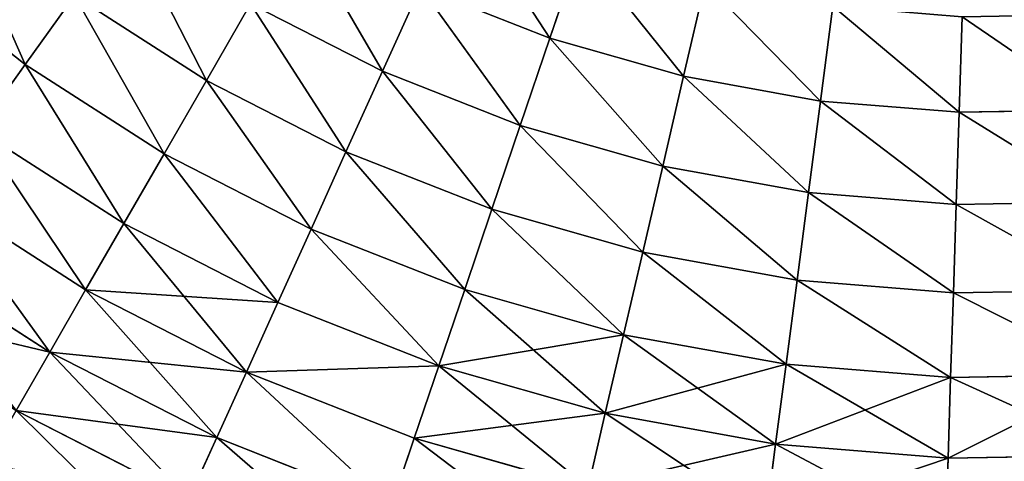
# Model space of a CAD drawing. Extents: x 5 to 965, y 4 to 104.
# Tile 547 of 656: x 894.58 to 915.25, y 16.47 to 25.75. Entities that reach past the tile are written whole.
import ezdxf

# ---------------------------------------------------------------- set-up
doc = ezdxf.new("R2010")
doc.units = 0
doc.layers.get('0').update_dxf_attribs({"color": 13, "linetype": 'CONTINUOUS'})

# ---------------------------------------------------------------- blocks, each defined once
blk = doc.blocks.new('COMPONENT_4')
for p, q in [((41.075, 23.688, 8.366), (40.431, 21.786, 9.779)), ((40.431, 21.786, 90.1), (41.075, 23.688, 91.513)), ((26.696, 23.387, 14.584), (29.415, 21.234, 14.584)), ((26.696, 23.387, 85.295), (29.415, 21.234, 85.295)), ((37.714, 22.857, 9.779), (36.916, 21.092, 11.289)), ((37.714, 22.857, 90.1), (36.916, 21.092, 88.59)), ((37.714, 22.857, 9.779), (40.431, 21.786, 9.779)), ((37.714, 22.857, 90.1), (40.431, 21.786, 90.1)), ((43.695, 22.943, 8.366), (43.24, 20.986, 9.779)), ((43.695, 22.943, 91.513), (43.24, 20.986, 90.1)), ((30.45, 22.681, 12.892), (29.415, 21.234, 14.584)), ((30.45, 22.681, 86.987), (29.415, 21.234, 85.295)), ((30.45, 22.681, 12.892), (33.219, 20.899, 12.892)), ((30.45, 22.681, 86.987), (33.219, 20.899, 86.987)), ((34.148, 22.511, 11.289), (33.219, 20.899, 12.892)), ((33.219, 20.899, 86.987), (34.148, 22.511, 88.59)), ((34.148, 22.511, 11.289), (36.916, 21.092, 11.289)), ((34.148, 22.511, 88.59), (36.916, 21.092, 88.59)), ((46.375, 22.457, 8.366), (46.114, 20.465, 9.779)), ((46.114, 20.465, 90.1), (46.375, 22.457, 91.513)), ((49.089, 22.237, 8.366), (49.025, 20.229, 9.779)), ((49.025, 20.229, 90.1), (49.089, 22.237, 91.513)), ((40.431, 21.786, 9.779), (39.81, 19.951, 11.289)), ((39.81, 19.951, 88.59), (40.431, 21.786, 90.1)), ((40.431, 21.786, 9.779), (43.24, 20.986, 9.779)), ((40.431, 21.786, 90.1), (43.24, 20.986, 90.1)), ((29.415, 21.234, 14.584), (28.429, 19.856, 16.362)), ((29.415, 21.234, 85.295), (28.429, 19.856, 83.518)), ((29.415, 21.234, 14.584), (32.331, 19.357, 14.584)), ((29.415, 21.234, 85.295), (32.331, 19.357, 85.295)), ((36.916, 21.092, 11.289), (36.15, 19.396, 12.892)), ((36.916, 21.092, 88.59), (36.15, 19.396, 86.987)), ((36.916, 21.092, 11.289), (39.81, 19.951, 11.289)), ((36.916, 21.092, 88.59), (39.81, 19.951, 88.59)), ((33.219, 20.899, 12.892), (32.331, 19.357, 14.584)), ((32.331, 19.357, 85.295), (33.219, 20.899, 86.987)), ((33.219, 20.899, 12.892), (36.15, 19.396, 12.892)), ((33.219, 20.899, 86.987), (36.15, 19.396, 86.987)), ((43.24, 20.986, 9.779), (42.802, 19.099, 11.289)), ((43.24, 20.986, 90.1), (42.802, 19.099, 88.59)), ((43.24, 20.986, 9.779), (46.114, 20.465, 9.779)), ((43.24, 20.986, 90.1), (46.114, 20.465, 90.1)), ((46.114, 20.465, 9.779), (45.863, 18.545, 11.289)), ((45.863, 18.545, 88.59), (46.114, 20.465, 90.1)), ((46.114, 20.465, 9.779), (49.025, 20.229, 9.779)), ((46.114, 20.465, 90.1), (49.025, 20.229, 90.1)), ((49.025, 20.229, 9.779), (51.945, 20.279, 9.779)), ((49.025, 20.229, 90.1), (51.945, 20.279, 90.1)), ((49.025, 20.229, 9.779), (48.963, 18.293, 11.289)), ((48.963, 18.293, 88.59), (49.025, 20.229, 90.1)), ((28.429, 19.856, 16.362), (31.485, 17.889, 16.362)), ((28.429, 19.856, 83.518), (31.485, 17.889, 83.518)), ((39.81, 19.951, 11.289), (39.214, 18.189, 12.892)), ((39.214, 18.189, 86.987), (39.81, 19.951, 88.59)), ((39.81, 19.951, 11.289), (42.802, 19.099, 11.289)), ((39.81, 19.951, 88.59), (42.802, 19.099, 88.59)), ((32.331, 19.357, 14.584), (31.485, 17.889, 16.362)), ((31.485, 17.889, 83.518), (32.331, 19.357, 85.295)), ((32.331, 19.357, 14.584), (35.417, 17.775, 14.584)), ((32.331, 19.357, 85.295), (35.417, 17.775, 85.295)), ((36.15, 19.396, 12.892), (35.417, 17.775, 14.584)), ((36.15, 19.396, 86.987), (35.417, 17.775, 85.295)), ((36.15, 19.396, 12.892), (39.214, 18.189, 12.892)), ((36.15, 19.396, 86.987), (39.214, 18.189, 86.987)), ((42.802, 19.099, 11.289), (42.381, 17.287, 12.892)), ((42.802, 19.099, 88.59), (42.381, 17.287, 86.987)), ((42.802, 19.099, 11.289), (45.863, 18.545, 11.289)), ((42.802, 19.099, 88.59), (45.863, 18.545, 88.59)), ((27.495, 18.55, 18.22), (30.683, 16.498, 18.22)), ((27.495, 18.55, 81.659), (30.683, 16.498, 81.659)), ((45.863, 18.545, 11.289), (45.621, 16.7, 12.892)), ((45.621, 16.7, 86.987), (45.863, 18.545, 88.59)), ((45.863, 18.545, 11.289), (48.963, 18.293, 11.289)), ((45.863, 18.545, 88.59), (48.963, 18.293, 88.59)), ((48.963, 18.293, 11.289), (48.904, 16.433, 12.892)), ((48.904, 16.433, 86.987), (48.963, 18.293, 88.59)), ((48.963, 18.293, 11.289), (52.073, 18.346, 11.289)), ((48.963, 18.293, 88.59), (52.073, 18.346, 88.59)), ((39.214, 18.189, 12.892), (38.643, 16.503, 14.584)), ((38.643, 16.503, 85.295), (39.214, 18.189, 86.987)), ((39.214, 18.189, 12.892), (42.381, 17.287, 12.892)), ((39.214, 18.189, 86.987), (42.381, 17.287, 86.987)), ((31.485, 17.889, 16.362), (30.683, 16.498, 18.22)), ((30.683, 16.498, 81.659), (31.485, 17.889, 83.518)), ((31.485, 17.889, 16.362), (34.719, 16.231, 16.362)), ((31.485, 17.889, 83.518), (34.719, 16.231, 83.518)), ((35.417, 17.775, 14.584), (34.719, 16.231, 16.362)), ((35.417, 17.775, 85.295), (34.719, 16.231, 83.518)), ((35.417, 17.775, 14.584), (38.643, 16.503, 14.584)), ((35.417, 17.775, 85.295), (38.643, 16.503, 85.295)), ((26.616, 17.321, 20.155), (29.929, 15.189, 20.155)), ((26.616, 17.321, 79.725), (29.929, 15.189, 79.725)), ((42.381, 17.287, 12.892), (41.978, 15.553, 14.584)), ((42.381, 17.287, 86.987), (41.978, 15.553, 85.295)), ((42.381, 17.287, 12.892), (45.621, 16.7, 12.892)), ((42.381, 17.287, 86.987), (45.621, 16.7, 86.987)), ((45.621, 16.7, 12.892), (45.391, 14.935, 14.584)), ((45.391, 14.935, 85.295), (45.621, 16.7, 86.987)), ((45.621, 16.7, 12.892), (48.904, 16.433, 12.892)), ((45.621, 16.7, 86.987), (48.904, 16.433, 86.987)), ((30.683, 16.498, 18.22), (29.929, 15.189, 20.155)), ((29.929, 15.189, 79.725), (30.683, 16.498, 81.659)), ((30.683, 16.498, 18.22), (34.058, 14.769, 18.22)), ((30.683, 16.498, 81.659), (34.058, 14.769, 81.659)), ((38.643, 16.503, 14.584), (38.1, 14.898, 16.362)), ((38.1, 14.898, 83.518), (38.643, 16.503, 85.295)), ((38.643, 16.503, 14.584), (41.978, 15.553, 14.584)), ((38.643, 16.503, 85.295), (41.978, 15.553, 85.295)), ((48.904, 16.433, 12.892), (48.847, 14.655, 14.584)), ((48.847, 14.655, 85.295), (48.904, 16.433, 86.987)), ((48.904, 16.433, 12.892), (52.197, 16.49, 12.892)), ((48.904, 16.433, 86.987), (52.197, 16.49, 86.987)), ((34.719, 16.231, 16.362), (34.058, 14.769, 18.22)), ((34.719, 16.231, 83.518), (34.058, 14.769, 81.659)), ((34.719, 16.231, 16.362), (38.1, 14.898, 16.362)), ((34.719, 16.231, 83.518), (38.1, 14.898, 83.518)), ((41.978, 15.553, 14.584), (41.595, 13.903, 16.362)), ((41.978, 15.553, 85.295), (41.595, 13.903, 83.518)), ((41.978, 15.553, 14.584), (45.391, 14.935, 14.584)), ((41.978, 15.553, 85.295), (45.391, 14.935, 85.295)), ((29.929, 15.189, 20.155), (29.222, 13.963, 22.161)), ((29.222, 13.963, 77.718), (29.929, 15.189, 79.725)), ((29.929, 15.189, 20.155), (33.435, 13.391, 20.155)), ((29.929, 15.189, 79.725), (33.435, 13.391, 79.725)), ((38.1, 14.898, 16.362), (37.585, 13.378, 18.22)), ((37.585, 13.378, 81.659), (38.1, 14.898, 83.518)), ((38.1, 14.898, 16.362), (41.595, 13.903, 16.362)), ((38.1, 14.898, 83.518), (41.595, 13.903, 83.518)), ((45.391, 14.935, 14.584), (45.171, 13.255, 16.362)), ((45.171, 13.255, 83.518), (45.391, 14.935, 85.295)), ((45.391, 14.935, 14.584), (48.847, 14.655, 14.584)), ((45.391, 14.935, 85.295), (48.847, 14.655, 85.295)), ((34.058, 14.769, 18.22), (33.435, 13.391, 20.155)), ((34.058, 14.769, 81.659), (33.435, 13.391, 79.725)), ((34.058, 14.769, 18.22), (37.585, 13.378, 18.22)), ((34.058, 14.769, 81.659), (37.585, 13.378, 81.659)), ((48.847, 14.655, 14.584), (52.314, 14.714, 14.584)), ((48.847, 14.655, 85.295), (52.314, 14.714, 85.295)), ((48.847, 14.655, 14.584), (48.793, 12.961, 16.362)), ((48.793, 12.961, 83.518), (48.847, 14.655, 85.295)), ((29.222, 13.963, 22.161), (32.852, 12.102, 22.161)), ((29.222, 13.963, 77.718), (32.852, 12.102, 77.718)), ((41.595, 13.903, 16.362), (41.232, 12.34, 18.22)), ((41.595, 13.903, 83.518), (41.232, 12.34, 81.659)), ((41.595, 13.903, 16.362), (45.171, 13.255, 16.362)), ((41.595, 13.903, 83.518), (45.171, 13.255, 83.518)), ((33.435, 13.391, 20.155), (32.852, 12.102, 22.161)), ((33.435, 13.391, 79.725), (32.852, 12.102, 77.718)), ((33.435, 13.391, 20.155), (37.1, 11.946, 20.155)), ((33.435, 13.391, 79.725), (37.1, 11.946, 79.725)), ((37.585, 13.378, 18.22), (37.1, 11.946, 20.155)), ((37.1, 11.946, 79.725), (37.585, 13.378, 81.659)), ((37.585, 13.378, 18.22), (41.232, 12.34, 18.22)), ((37.585, 13.378, 81.659), (41.232, 12.34, 81.659)), ((45.171, 13.255, 16.362), (44.963, 11.664, 18.22)), ((44.963, 11.664, 81.659), (45.171, 13.255, 83.518)), ((45.171, 13.255, 16.362), (48.793, 12.961, 16.362)), ((45.171, 13.255, 83.518), (48.793, 12.961, 83.518)), ((48.793, 12.961, 16.362), (48.742, 11.357, 18.22)), ((48.742, 11.357, 81.659), (48.793, 12.961, 83.518)), ((48.793, 12.961, 16.362), (52.427, 13.024, 16.362)), ((48.793, 12.961, 83.518), (52.427, 13.024, 83.518))]:
    blk.add_line(p, q)
mesh = blk.add_polyface()
corners = [(27.869, 24.726, 12.892), (29.415, 21.234, 14.584), (26.696, 23.387, 14.584), (30.45, 22.681, 12.892)]
mesh.append_faces([[corners[k] for k in face] for face in [(0, 1, 2), (1, 0, 3)]], dxfattribs={"vtx0": -1})
mesh = blk.add_polyface()
corners = [(29.415, 21.234, 85.295), (27.869, 24.726, 86.987), (26.696, 23.387, 85.295), (30.45, 22.681, 86.987)]
mesh.append_faces([[corners[k] for k in face] for face in [(0, 1, 2), (1, 0, 3)]], dxfattribs={"vtx0": -1})
mesh = blk.add_polyface()
corners = [(38.542, 24.687, 8.366), (40.431, 21.786, 9.779), (37.714, 22.857, 9.779), (41.075, 23.688, 8.366)]
mesh.append_faces([[corners[k] for k in face] for face in [(0, 1, 2), (1, 0, 3)]], dxfattribs={"vtx0": -1})
mesh = blk.add_polyface()
corners = [(40.431, 21.786, 90.1), (38.542, 24.687, 91.513), (37.714, 22.857, 90.1), (41.075, 23.688, 91.513)]
mesh.append_faces([[corners[k] for k in face] for face in [(0, 1, 2), (1, 0, 3)]], dxfattribs={"vtx0": -1})
mesh = blk.add_polyface()
corners = [(31.532, 24.194, 11.289), (33.219, 20.899, 12.892), (30.45, 22.681, 12.892), (34.148, 22.511, 11.289)]
mesh.append_faces([[corners[k] for k in face] for face in [(0, 1, 2), (1, 0, 3)]], dxfattribs={"vtx0": -1})
mesh = blk.add_polyface()
corners = [(33.219, 20.899, 86.987), (31.532, 24.194, 88.59), (30.45, 22.681, 86.987), (34.148, 22.511, 88.59)]
mesh.append_faces([[corners[k] for k in face] for face in [(0, 1, 2), (1, 0, 3)]], dxfattribs={"vtx0": -1})
mesh = blk.add_polyface()
corners = [(35.115, 24.189, 9.779), (36.916, 21.092, 11.289), (34.148, 22.511, 11.289), (37.714, 22.857, 9.779)]
mesh.append_faces([[corners[k] for k in face] for face in [(0, 1, 2), (1, 0, 3)]], dxfattribs={"vtx0": -1})
mesh = blk.add_polyface()
corners = [(36.916, 21.092, 88.59), (35.115, 24.189, 90.1), (34.148, 22.511, 88.59), (37.714, 22.857, 90.1)]
mesh.append_faces([[corners[k] for k in face] for face in [(0, 1, 2), (1, 0, 3)]], dxfattribs={"vtx0": -1})
mesh = blk.add_polyface()
corners = [(41.075, 23.688, 8.366), (43.24, 20.986, 9.779), (40.431, 21.786, 9.779), (43.695, 22.943, 8.366)]
mesh.append_faces([[corners[k] for k in face] for face in [(0, 1, 2), (1, 0, 3)]], dxfattribs={"vtx0": -1})
mesh = blk.add_polyface()
corners = [(43.24, 20.986, 90.1), (41.075, 23.688, 91.513), (40.431, 21.786, 90.1), (43.695, 22.943, 91.513)]
mesh.append_faces([[corners[k] for k in face] for face in [(0, 1, 2), (1, 0, 3)]], dxfattribs={"vtx0": -1})
mesh = blk.add_polyface()
corners = [(26.696, 23.387, 14.584), (28.429, 19.856, 16.362), (25.58, 22.113, 16.362), (29.415, 21.234, 14.584)]
mesh.append_faces([[corners[k] for k in face] for face in [(0, 1, 2), (1, 0, 3)]], dxfattribs={"vtx0": -1})
mesh = blk.add_polyface()
corners = [(28.429, 19.856, 83.518), (26.696, 23.387, 85.295), (25.58, 22.113, 83.518), (29.415, 21.234, 85.295)]
mesh.append_faces([[corners[k] for k in face] for face in [(0, 1, 2), (1, 0, 3)]], dxfattribs={"vtx0": -1})
mesh = blk.add_polyface()
corners = [(37.714, 22.857, 9.779), (39.81, 19.951, 11.289), (36.916, 21.092, 11.289), (40.431, 21.786, 9.779)]
mesh.append_faces([[corners[k] for k in face] for face in [(0, 1, 2), (1, 0, 3)]], dxfattribs={"vtx0": -1})
mesh = blk.add_polyface()
corners = [(39.81, 19.951, 88.59), (37.714, 22.857, 90.1), (36.916, 21.092, 88.59), (40.431, 21.786, 90.1)]
mesh.append_faces([[corners[k] for k in face] for face in [(0, 1, 2), (1, 0, 3)]], dxfattribs={"vtx0": -1})
mesh = blk.add_polyface()
corners = [(43.695, 22.943, 8.366), (46.114, 20.465, 9.779), (43.24, 20.986, 9.779), (46.375, 22.457, 8.366)]
mesh.append_faces([[corners[k] for k in face] for face in [(0, 1, 2), (1, 0, 3)]], dxfattribs={"vtx0": -1})
mesh = blk.add_polyface()
corners = [(46.114, 20.465, 90.1), (43.695, 22.943, 91.513), (43.24, 20.986, 90.1), (46.375, 22.457, 91.513)]
mesh.append_faces([[corners[k] for k in face] for face in [(0, 1, 2), (1, 0, 3)]], dxfattribs={"vtx0": -1})
mesh = blk.add_polyface()
corners = [(30.45, 22.681, 12.892), (32.331, 19.357, 14.584), (29.415, 21.234, 14.584), (33.219, 20.899, 12.892)]
mesh.append_faces([[corners[k] for k in face] for face in [(0, 1, 2), (1, 0, 3)]], dxfattribs={"vtx0": -1})
mesh = blk.add_polyface()
corners = [(32.331, 19.357, 85.295), (30.45, 22.681, 86.987), (29.415, 21.234, 85.295), (33.219, 20.899, 86.987)]
mesh.append_faces([[corners[k] for k in face] for face in [(0, 1, 2), (1, 0, 3)]], dxfattribs={"vtx0": -1})
mesh = blk.add_polyface()
corners = [(34.148, 22.511, 11.289), (36.15, 19.396, 12.892), (33.219, 20.899, 12.892), (36.916, 21.092, 11.289)]
mesh.append_faces([[corners[k] for k in face] for face in [(0, 1, 2), (1, 0, 3)]], dxfattribs={"vtx0": -1})
mesh = blk.add_polyface()
corners = [(36.15, 19.396, 86.987), (34.148, 22.511, 88.59), (33.219, 20.899, 86.987), (36.916, 21.092, 88.59)]
mesh.append_faces([[corners[k] for k in face] for face in [(0, 1, 2), (1, 0, 3)]], dxfattribs={"vtx0": -1})
mesh = blk.add_polyface()
corners = [(46.375, 22.457, 8.366), (49.025, 20.229, 9.779), (46.114, 20.465, 9.779), (49.089, 22.237, 8.366)]
mesh.append_faces([[corners[k] for k in face] for face in [(0, 1, 2), (1, 0, 3)]], dxfattribs={"vtx0": -1})
mesh = blk.add_polyface()
corners = [(49.025, 20.229, 90.1), (46.375, 22.457, 91.513), (46.114, 20.465, 90.1), (49.089, 22.237, 91.513)]
mesh.append_faces([[corners[k] for k in face] for face in [(0, 1, 2), (1, 0, 3)]], dxfattribs={"vtx0": -1})
mesh = blk.add_polyface()
corners = [(49.089, 22.237, 8.366), (51.945, 20.279, 9.779), (49.025, 20.229, 9.779), (51.812, 22.284, 8.366)]
mesh.append_faces([[corners[k] for k in face] for face in [(0, 1, 2), (1, 0, 3)]], dxfattribs={"vtx0": -1})
mesh = blk.add_polyface()
corners = [(51.945, 20.279, 90.1), (49.089, 22.237, 91.513), (49.025, 20.229, 90.1), (51.812, 22.284, 91.513)]
mesh.append_faces([[corners[k] for k in face] for face in [(0, 1, 2), (1, 0, 3)]], dxfattribs={"vtx0": -1})
mesh = blk.add_polyface()
corners = [(40.431, 21.786, 9.779), (42.802, 19.099, 11.289), (39.81, 19.951, 11.289), (43.24, 20.986, 9.779)]
mesh.append_faces([[corners[k] for k in face] for face in [(0, 1, 2), (1, 0, 3)]], dxfattribs={"vtx0": -1})
mesh = blk.add_polyface()
corners = [(42.802, 19.099, 88.59), (40.431, 21.786, 90.1), (39.81, 19.951, 88.59), (43.24, 20.986, 90.1)]
mesh.append_faces([[corners[k] for k in face] for face in [(0, 1, 2), (1, 0, 3)]], dxfattribs={"vtx0": -1})
mesh = blk.add_polyface()
corners = [(29.415, 21.234, 14.584), (31.485, 17.889, 16.362), (28.429, 19.856, 16.362), (32.331, 19.357, 14.584)]
mesh.append_faces([[corners[k] for k in face] for face in [(0, 1, 2), (1, 0, 3)]], dxfattribs={"vtx0": -1})
mesh = blk.add_polyface()
corners = [(31.485, 17.889, 83.518), (29.415, 21.234, 85.295), (28.429, 19.856, 83.518), (32.331, 19.357, 85.295)]
mesh.append_faces([[corners[k] for k in face] for face in [(0, 1, 2), (1, 0, 3)]], dxfattribs={"vtx0": -1})
mesh = blk.add_polyface()
corners = [(36.916, 21.092, 11.289), (39.214, 18.189, 12.892), (36.15, 19.396, 12.892), (39.81, 19.951, 11.289)]
mesh.append_faces([[corners[k] for k in face] for face in [(0, 1, 2), (1, 0, 3)]], dxfattribs={"vtx0": -1})
mesh = blk.add_polyface()
corners = [(39.214, 18.189, 86.987), (36.916, 21.092, 88.59), (36.15, 19.396, 86.987), (39.81, 19.951, 88.59)]
mesh.append_faces([[corners[k] for k in face] for face in [(0, 1, 2), (1, 0, 3)]], dxfattribs={"vtx0": -1})
mesh = blk.add_polyface()
corners = [(33.219, 20.899, 12.892), (35.417, 17.775, 14.584), (32.331, 19.357, 14.584), (36.15, 19.396, 12.892)]
mesh.append_faces([[corners[k] for k in face] for face in [(0, 1, 2), (1, 0, 3)]], dxfattribs={"vtx0": -1})
mesh = blk.add_polyface()
corners = [(35.417, 17.775, 85.295), (33.219, 20.899, 86.987), (32.331, 19.357, 85.295), (36.15, 19.396, 86.987)]
mesh.append_faces([[corners[k] for k in face] for face in [(0, 1, 2), (1, 0, 3)]], dxfattribs={"vtx0": -1})
mesh = blk.add_polyface()
corners = [(43.24, 20.986, 9.779), (45.863, 18.545, 11.289), (42.802, 19.099, 11.289), (46.114, 20.465, 9.779)]
mesh.append_faces([[corners[k] for k in face] for face in [(0, 1, 2), (1, 0, 3)]], dxfattribs={"vtx0": -1})
mesh = blk.add_polyface()
corners = [(45.863, 18.545, 88.59), (43.24, 20.986, 90.1), (42.802, 19.099, 88.59), (46.114, 20.465, 90.1)]
mesh.append_faces([[corners[k] for k in face] for face in [(0, 1, 2), (1, 0, 3)]], dxfattribs={"vtx0": -1})
mesh = blk.add_polyface()
corners = [(46.114, 20.465, 9.779), (48.963, 18.293, 11.289), (45.863, 18.545, 11.289), (49.025, 20.229, 9.779)]
mesh.append_faces([[corners[k] for k in face] for face in [(0, 1, 2), (1, 0, 3)]], dxfattribs={"vtx0": -1})
mesh = blk.add_polyface()
corners = [(48.963, 18.293, 88.59), (46.114, 20.465, 90.1), (45.863, 18.545, 88.59), (49.025, 20.229, 90.1)]
mesh.append_faces([[corners[k] for k in face] for face in [(0, 1, 2), (1, 0, 3)]], dxfattribs={"vtx0": -1})
mesh = blk.add_polyface()
corners = [(49.025, 20.229, 9.779), (52.073, 18.346, 11.289), (48.963, 18.293, 11.289), (51.945, 20.279, 9.779)]
mesh.append_faces([[corners[k] for k in face] for face in [(0, 1, 2), (1, 0, 3)]], dxfattribs={"vtx0": -1})
mesh = blk.add_polyface()
corners = [(52.073, 18.346, 88.59), (49.025, 20.229, 90.1), (48.963, 18.293, 88.59), (51.945, 20.279, 90.1)]
mesh.append_faces([[corners[k] for k in face] for face in [(0, 1, 2), (1, 0, 3)]], dxfattribs={"vtx0": -1})
mesh = blk.add_polyface()
corners = [(28.429, 19.856, 16.362), (30.683, 16.498, 18.22), (27.495, 18.55, 18.22), (31.485, 17.889, 16.362)]
mesh.append_faces([[corners[k] for k in face] for face in [(0, 1, 2), (1, 0, 3)]], dxfattribs={"vtx0": -1})
mesh = blk.add_polyface()
corners = [(30.683, 16.498, 81.659), (28.429, 19.856, 83.518), (27.495, 18.55, 81.659), (31.485, 17.889, 83.518)]
mesh.append_faces([[corners[k] for k in face] for face in [(0, 1, 2), (1, 0, 3)]], dxfattribs={"vtx0": -1})
mesh = blk.add_polyface()
corners = [(39.81, 19.951, 11.289), (42.381, 17.287, 12.892), (39.214, 18.189, 12.892), (42.802, 19.099, 11.289)]
mesh.append_faces([[corners[k] for k in face] for face in [(0, 1, 2), (1, 0, 3)]], dxfattribs={"vtx0": -1})
mesh = blk.add_polyface()
corners = [(42.381, 17.287, 86.987), (39.81, 19.951, 88.59), (39.214, 18.189, 86.987), (42.802, 19.099, 88.59)]
mesh.append_faces([[corners[k] for k in face] for face in [(0, 1, 2), (1, 0, 3)]], dxfattribs={"vtx0": -1})
mesh = blk.add_polyface()
corners = [(32.331, 19.357, 14.584), (34.719, 16.231, 16.362), (31.485, 17.889, 16.362), (35.417, 17.775, 14.584)]
mesh.append_faces([[corners[k] for k in face] for face in [(0, 1, 2), (1, 0, 3)]], dxfattribs={"vtx0": -1})
mesh = blk.add_polyface()
corners = [(34.719, 16.231, 83.518), (32.331, 19.357, 85.295), (31.485, 17.889, 83.518), (35.417, 17.775, 85.295)]
mesh.append_faces([[corners[k] for k in face] for face in [(0, 1, 2), (1, 0, 3)]], dxfattribs={"vtx0": -1})
mesh = blk.add_polyface()
corners = [(36.15, 19.396, 12.892), (38.643, 16.503, 14.584), (35.417, 17.775, 14.584), (39.214, 18.189, 12.892)]
mesh.append_faces([[corners[k] for k in face] for face in [(0, 1, 2), (1, 0, 3)]], dxfattribs={"vtx0": -1})
mesh = blk.add_polyface()
corners = [(38.643, 16.503, 85.295), (36.15, 19.396, 86.987), (35.417, 17.775, 85.295), (39.214, 18.189, 86.987)]
mesh.append_faces([[corners[k] for k in face] for face in [(0, 1, 2), (1, 0, 3)]], dxfattribs={"vtx0": -1})
mesh = blk.add_polyface()
corners = [(42.802, 19.099, 11.289), (45.621, 16.7, 12.892), (42.381, 17.287, 12.892), (45.863, 18.545, 11.289)]
mesh.append_faces([[corners[k] for k in face] for face in [(0, 1, 2), (1, 0, 3)]], dxfattribs={"vtx0": -1})
mesh = blk.add_polyface()
corners = [(45.621, 16.7, 86.987), (42.802, 19.099, 88.59), (42.381, 17.287, 86.987), (45.863, 18.545, 88.59)]
mesh.append_faces([[corners[k] for k in face] for face in [(0, 1, 2), (1, 0, 3)]], dxfattribs={"vtx0": -1})
mesh = blk.add_polyface()
corners = [(29.929, 15.189, 20.155), (27.495, 18.55, 18.22), (30.683, 16.498, 18.22), (26.616, 17.321, 20.155)]
mesh.append_faces([[corners[k] for k in face] for face in [(0, 1, 2), (1, 0, 3)]], dxfattribs={"vtx0": -1})
mesh = blk.add_polyface()
corners = [(29.929, 15.189, 79.725), (27.495, 18.55, 81.659), (26.616, 17.321, 79.725), (30.683, 16.498, 81.659)]
mesh.append_faces([[corners[k] for k in face] for face in [(0, 1, 2), (1, 0, 3)]], dxfattribs={"vtx0": -1})
mesh = blk.add_polyface()
corners = [(45.863, 18.545, 11.289), (48.904, 16.433, 12.892), (45.621, 16.7, 12.892), (48.963, 18.293, 11.289)]
mesh.append_faces([[corners[k] for k in face] for face in [(0, 1, 2), (1, 0, 3)]], dxfattribs={"vtx0": -1})
mesh = blk.add_polyface()
corners = [(48.904, 16.433, 86.987), (45.863, 18.545, 88.59), (45.621, 16.7, 86.987), (48.963, 18.293, 88.59)]
mesh.append_faces([[corners[k] for k in face] for face in [(0, 1, 2), (1, 0, 3)]], dxfattribs={"vtx0": -1})
mesh = blk.add_polyface()
corners = [(48.963, 18.293, 11.289), (52.197, 16.49, 12.892), (48.904, 16.433, 12.892), (52.073, 18.346, 11.289)]
mesh.append_faces([[corners[k] for k in face] for face in [(0, 1, 2), (1, 0, 3)]], dxfattribs={"vtx0": -1})
mesh = blk.add_polyface()
corners = [(52.197, 16.49, 86.987), (48.963, 18.293, 88.59), (48.904, 16.433, 86.987), (52.073, 18.346, 88.59)]
mesh.append_faces([[corners[k] for k in face] for face in [(0, 1, 2), (1, 0, 3)]], dxfattribs={"vtx0": -1})
mesh = blk.add_polyface()
corners = [(39.214, 18.189, 12.892), (41.978, 15.553, 14.584), (38.643, 16.503, 14.584), (42.381, 17.287, 12.892)]
mesh.append_faces([[corners[k] for k in face] for face in [(0, 1, 2), (1, 0, 3)]], dxfattribs={"vtx0": -1})
mesh = blk.add_polyface()
corners = [(41.978, 15.553, 85.295), (39.214, 18.189, 86.987), (38.643, 16.503, 85.295), (42.381, 17.287, 86.987)]
mesh.append_faces([[corners[k] for k in face] for face in [(0, 1, 2), (1, 0, 3)]], dxfattribs={"vtx0": -1})
mesh = blk.add_polyface()
corners = [(34.058, 14.769, 18.22), (31.485, 17.889, 16.362), (34.719, 16.231, 16.362), (30.683, 16.498, 18.22)]
mesh.append_faces([[corners[k] for k in face] for face in [(0, 1, 2), (1, 0, 3)]], dxfattribs={"vtx0": -1})
mesh = blk.add_polyface()
corners = [(34.719, 16.231, 83.518), (30.683, 16.498, 81.659), (34.058, 14.769, 81.659), (31.485, 17.889, 83.518)]
mesh.append_faces([[corners[k] for k in face] for face in [(0, 1, 2), (1, 0, 3)]], dxfattribs={"vtx0": -1})
mesh = blk.add_polyface()
corners = [(35.417, 17.775, 14.584), (38.1, 14.898, 16.362), (34.719, 16.231, 16.362), (38.643, 16.503, 14.584)]
mesh.append_faces([[corners[k] for k in face] for face in [(0, 1, 2), (1, 0, 3)]], dxfattribs={"vtx0": -1})
mesh = blk.add_polyface()
corners = [(38.1, 14.898, 83.518), (35.417, 17.775, 85.295), (34.719, 16.231, 83.518), (38.643, 16.503, 85.295)]
mesh.append_faces([[corners[k] for k in face] for face in [(0, 1, 2), (1, 0, 3)]], dxfattribs={"vtx0": -1})
mesh = blk.add_polyface()
corners = [(29.222, 13.963, 22.161), (26.616, 17.321, 20.155), (29.929, 15.189, 20.155), (25.792, 16.17, 22.161)]
mesh.append_faces([[corners[k] for k in face] for face in [(0, 1, 2), (1, 0, 3)]], dxfattribs={"vtx0": -1})
mesh = blk.add_polyface()
corners = [(29.929, 15.189, 79.725), (25.792, 16.17, 77.718), (29.222, 13.963, 77.718), (26.616, 17.321, 79.725)]
mesh.append_faces([[corners[k] for k in face] for face in [(0, 1, 2), (1, 0, 3)]], dxfattribs={"vtx0": -1})
mesh = blk.add_polyface()
corners = [(42.381, 17.287, 12.892), (45.391, 14.935, 14.584), (41.978, 15.553, 14.584), (45.621, 16.7, 12.892)]
mesh.append_faces([[corners[k] for k in face] for face in [(0, 1, 2), (1, 0, 3)]], dxfattribs={"vtx0": -1})
mesh = blk.add_polyface()
corners = [(45.391, 14.935, 85.295), (42.381, 17.287, 86.987), (41.978, 15.553, 85.295), (45.621, 16.7, 86.987)]
mesh.append_faces([[corners[k] for k in face] for face in [(0, 1, 2), (1, 0, 3)]], dxfattribs={"vtx0": -1})
mesh = blk.add_polyface()
corners = [(45.621, 16.7, 12.892), (48.847, 14.655, 14.584), (45.391, 14.935, 14.584), (48.904, 16.433, 12.892)]
mesh.append_faces([[corners[k] for k in face] for face in [(0, 1, 2), (1, 0, 3)]], dxfattribs={"vtx0": -1})
mesh = blk.add_polyface()
corners = [(48.847, 14.655, 85.295), (45.621, 16.7, 86.987), (45.391, 14.935, 85.295), (48.904, 16.433, 86.987)]
mesh.append_faces([[corners[k] for k in face] for face in [(0, 1, 2), (1, 0, 3)]], dxfattribs={"vtx0": -1})
mesh = blk.add_polyface()
corners = [(33.435, 13.391, 20.155), (30.683, 16.498, 18.22), (34.058, 14.769, 18.22), (29.929, 15.189, 20.155)]
mesh.append_faces([[corners[k] for k in face] for face in [(0, 1, 2), (1, 0, 3)]], dxfattribs={"vtx0": -1})
mesh = blk.add_polyface()
corners = [(34.058, 14.769, 81.659), (29.929, 15.189, 79.725), (33.435, 13.391, 79.725), (30.683, 16.498, 81.659)]
mesh.append_faces([[corners[k] for k in face] for face in [(0, 1, 2), (1, 0, 3)]], dxfattribs={"vtx0": -1})
mesh = blk.add_polyface()
corners = [(41.595, 13.903, 16.362), (38.643, 16.503, 14.584), (41.978, 15.553, 14.584), (38.1, 14.898, 16.362)]
mesh.append_faces([[corners[k] for k in face] for face in [(0, 1, 2), (1, 0, 3)]], dxfattribs={"vtx0": -1})
mesh = blk.add_polyface()
corners = [(41.978, 15.553, 85.295), (38.1, 14.898, 83.518), (41.595, 13.903, 83.518), (38.643, 16.503, 85.295)]
mesh.append_faces([[corners[k] for k in face] for face in [(0, 1, 2), (1, 0, 3)]], dxfattribs={"vtx0": -1})
mesh = blk.add_polyface()
corners = [(48.904, 16.433, 12.892), (52.314, 14.714, 14.584), (48.847, 14.655, 14.584), (52.197, 16.49, 12.892)]
mesh.append_faces([[corners[k] for k in face] for face in [(0, 1, 2), (1, 0, 3)]], dxfattribs={"vtx0": -1})
mesh = blk.add_polyface()
corners = [(52.314, 14.714, 85.295), (48.904, 16.433, 86.987), (48.847, 14.655, 85.295), (52.197, 16.49, 86.987)]
mesh.append_faces([[corners[k] for k in face] for face in [(0, 1, 2), (1, 0, 3)]], dxfattribs={"vtx0": -1})
mesh = blk.add_polyface()
corners = [(38.1, 14.898, 16.362), (34.058, 14.769, 18.22), (34.719, 16.231, 16.362), (37.585, 13.378, 18.22)]
mesh.append_faces([[corners[k] for k in face] for face in [(0, 1, 2), (1, 0, 3)]], dxfattribs={"vtx0": -1})
mesh = blk.add_polyface()
corners = [(38.1, 14.898, 83.518), (34.058, 14.769, 81.659), (37.585, 13.378, 81.659), (34.719, 16.231, 83.518)]
mesh.append_faces([[corners[k] for k in face] for face in [(0, 1, 2), (1, 0, 3)]], dxfattribs={"vtx0": -1})
mesh = blk.add_polyface()
corners = [(45.171, 13.255, 16.362), (41.978, 15.553, 14.584), (45.391, 14.935, 14.584), (41.595, 13.903, 16.362)]
mesh.append_faces([[corners[k] for k in face] for face in [(0, 1, 2), (1, 0, 3)]], dxfattribs={"vtx0": -1})
mesh = blk.add_polyface()
corners = [(45.391, 14.935, 85.295), (41.595, 13.903, 83.518), (45.171, 13.255, 83.518), (41.978, 15.553, 85.295)]
mesh.append_faces([[corners[k] for k in face] for face in [(0, 1, 2), (1, 0, 3)]], dxfattribs={"vtx0": -1})
mesh = blk.add_polyface()
corners = [(32.852, 12.102, 22.161), (29.929, 15.189, 20.155), (33.435, 13.391, 20.155), (29.222, 13.963, 22.161)]
mesh.append_faces([[corners[k] for k in face] for face in [(0, 1, 2), (1, 0, 3)]], dxfattribs={"vtx0": -1})
mesh = blk.add_polyface()
corners = [(33.435, 13.391, 79.725), (29.222, 13.963, 77.718), (32.852, 12.102, 77.718), (29.929, 15.189, 79.725)]
mesh.append_faces([[corners[k] for k in face] for face in [(0, 1, 2), (1, 0, 3)]], dxfattribs={"vtx0": -1})
mesh = blk.add_polyface()
corners = [(41.232, 12.34, 18.22), (38.1, 14.898, 16.362), (41.595, 13.903, 16.362), (37.585, 13.378, 18.22)]
mesh.append_faces([[corners[k] for k in face] for face in [(0, 1, 2), (1, 0, 3)]], dxfattribs={"vtx0": -1})
mesh = blk.add_polyface()
corners = [(41.595, 13.903, 83.518), (37.585, 13.378, 81.659), (41.232, 12.34, 81.659), (38.1, 14.898, 83.518)]
mesh.append_faces([[corners[k] for k in face] for face in [(0, 1, 2), (1, 0, 3)]], dxfattribs={"vtx0": -1})
mesh = blk.add_polyface()
corners = [(48.793, 12.961, 16.362), (45.391, 14.935, 14.584), (48.847, 14.655, 14.584), (45.171, 13.255, 16.362)]
mesh.append_faces([[corners[k] for k in face] for face in [(0, 1, 2), (1, 0, 3)]], dxfattribs={"vtx0": -1})
mesh = blk.add_polyface()
corners = [(48.847, 14.655, 85.295), (45.171, 13.255, 83.518), (48.793, 12.961, 83.518), (45.391, 14.935, 85.295)]
mesh.append_faces([[corners[k] for k in face] for face in [(0, 1, 2), (1, 0, 3)]], dxfattribs={"vtx0": -1})
mesh = blk.add_polyface()
corners = [(37.1, 11.946, 20.155), (34.058, 14.769, 18.22), (37.585, 13.378, 18.22), (33.435, 13.391, 20.155)]
mesh.append_faces([[corners[k] for k in face] for face in [(0, 1, 2), (1, 0, 3)]], dxfattribs={"vtx0": -1})
mesh = blk.add_polyface()
corners = [(37.1, 11.946, 79.725), (34.058, 14.769, 81.659), (33.435, 13.391, 79.725), (37.585, 13.378, 81.659)]
mesh.append_faces([[corners[k] for k in face] for face in [(0, 1, 2), (1, 0, 3)]], dxfattribs={"vtx0": -1})
mesh = blk.add_polyface()
corners = [(52.427, 13.024, 16.362), (48.847, 14.655, 14.584), (52.314, 14.714, 14.584), (48.793, 12.961, 16.362)]
mesh.append_faces([[corners[k] for k in face] for face in [(0, 1, 2), (1, 0, 3)]], dxfattribs={"vtx0": -1})
mesh = blk.add_polyface()
corners = [(52.314, 14.714, 85.295), (48.793, 12.961, 83.518), (52.427, 13.024, 83.518), (48.847, 14.655, 85.295)]
mesh.append_faces([[corners[k] for k in face] for face in [(0, 1, 2), (1, 0, 3)]], dxfattribs={"vtx0": -1})
mesh = blk.add_polyface()
corners = [(32.31, 10.904, 24.235), (29.222, 13.963, 22.161), (32.852, 12.102, 22.161), (28.566, 12.824, 24.235)]
mesh.append_faces([[corners[k] for k in face] for face in [(0, 1, 2), (1, 0, 3)]], dxfattribs={"vtx0": -1})
mesh = blk.add_polyface()
corners = [(32.852, 12.102, 77.718), (28.566, 12.824, 75.645), (32.31, 10.904, 75.645), (29.222, 13.963, 77.718)]
mesh.append_faces([[corners[k] for k in face] for face in [(0, 1, 2), (1, 0, 3)]], dxfattribs={"vtx0": -1})
mesh = blk.add_polyface()
corners = [(44.963, 11.664, 18.22), (41.595, 13.903, 16.362), (45.171, 13.255, 16.362), (41.232, 12.34, 18.22)]
mesh.append_faces([[corners[k] for k in face] for face in [(0, 1, 2), (1, 0, 3)]], dxfattribs={"vtx0": -1})
mesh = blk.add_polyface()
corners = [(45.171, 13.255, 83.518), (41.232, 12.34, 81.659), (44.963, 11.664, 81.659), (41.595, 13.903, 83.518)]
mesh.append_faces([[corners[k] for k in face] for face in [(0, 1, 2), (1, 0, 3)]], dxfattribs={"vtx0": -1})
mesh = blk.add_polyface()
corners = [(36.647, 10.606, 22.161), (33.435, 13.391, 20.155), (37.1, 11.946, 20.155), (32.852, 12.102, 22.161)]
mesh.append_faces([[corners[k] for k in face] for face in [(0, 1, 2), (1, 0, 3)]], dxfattribs={"vtx0": -1})
mesh = blk.add_polyface()
corners = [(37.1, 11.946, 79.725), (32.852, 12.102, 77.718), (36.647, 10.606, 77.718), (33.435, 13.391, 79.725)]
mesh.append_faces([[corners[k] for k in face] for face in [(0, 1, 2), (1, 0, 3)]], dxfattribs={"vtx0": -1})
mesh = blk.add_polyface()
corners = [(40.89, 10.867, 20.155), (37.585, 13.378, 18.22), (41.232, 12.34, 18.22), (37.1, 11.946, 20.155)]
mesh.append_faces([[corners[k] for k in face] for face in [(0, 1, 2), (1, 0, 3)]], dxfattribs={"vtx0": -1})
mesh = blk.add_polyface()
corners = [(41.232, 12.34, 81.659), (37.1, 11.946, 79.725), (40.89, 10.867, 79.725), (37.585, 13.378, 81.659)]
mesh.append_faces([[corners[k] for k in face] for face in [(0, 1, 2), (1, 0, 3)]], dxfattribs={"vtx0": -1})
mesh = blk.add_polyface()
corners = [(48.742, 11.357, 18.22), (45.171, 13.255, 16.362), (48.793, 12.961, 16.362), (44.963, 11.664, 18.22)]
mesh.append_faces([[corners[k] for k in face] for face in [(0, 1, 2), (1, 0, 3)]], dxfattribs={"vtx0": -1})
mesh = blk.add_polyface()
corners = [(48.793, 12.961, 83.518), (44.963, 11.664, 81.659), (48.742, 11.357, 81.659), (45.171, 13.255, 83.518)]
mesh.append_faces([[corners[k] for k in face] for face in [(0, 1, 2), (1, 0, 3)]], dxfattribs={"vtx0": -1})
mesh = blk.add_polyface()
corners = [(52.427, 13.024, 16.362), (48.742, 11.357, 18.22), (48.793, 12.961, 16.362), (52.533, 11.423, 18.22)]
mesh.append_faces([[corners[k] for k in face] for face in [(0, 1, 2), (1, 0, 3)]], dxfattribs={"vtx0": -1})
mesh = blk.add_polyface()
corners = [(52.427, 13.024, 83.518), (48.742, 11.357, 81.659), (52.533, 11.423, 81.659), (48.793, 12.961, 83.518)]
mesh.append_faces([[corners[k] for k in face] for face in [(0, 1, 2), (1, 0, 3)]], dxfattribs={"vtx0": -1})
blk = doc.blocks.new('COMPONENT_5')
blk.add_blockref('COMPONENT_4', (0, 0))
blk = doc.blocks.new('GROUP_9')
blk.add_blockref('COMPONENT_5', (780, 0))
blk = doc.blocks.new('GROUP_14')
blk.add_blockref('GROUP_9', (79.918, 0))

msp = doc.modelspace()

# ---------------------------------------------------------------- block references
msp.add_blockref('GROUP_14', (5.361, 3.573, 2.908))

doc.saveas('drawing.dxf')
